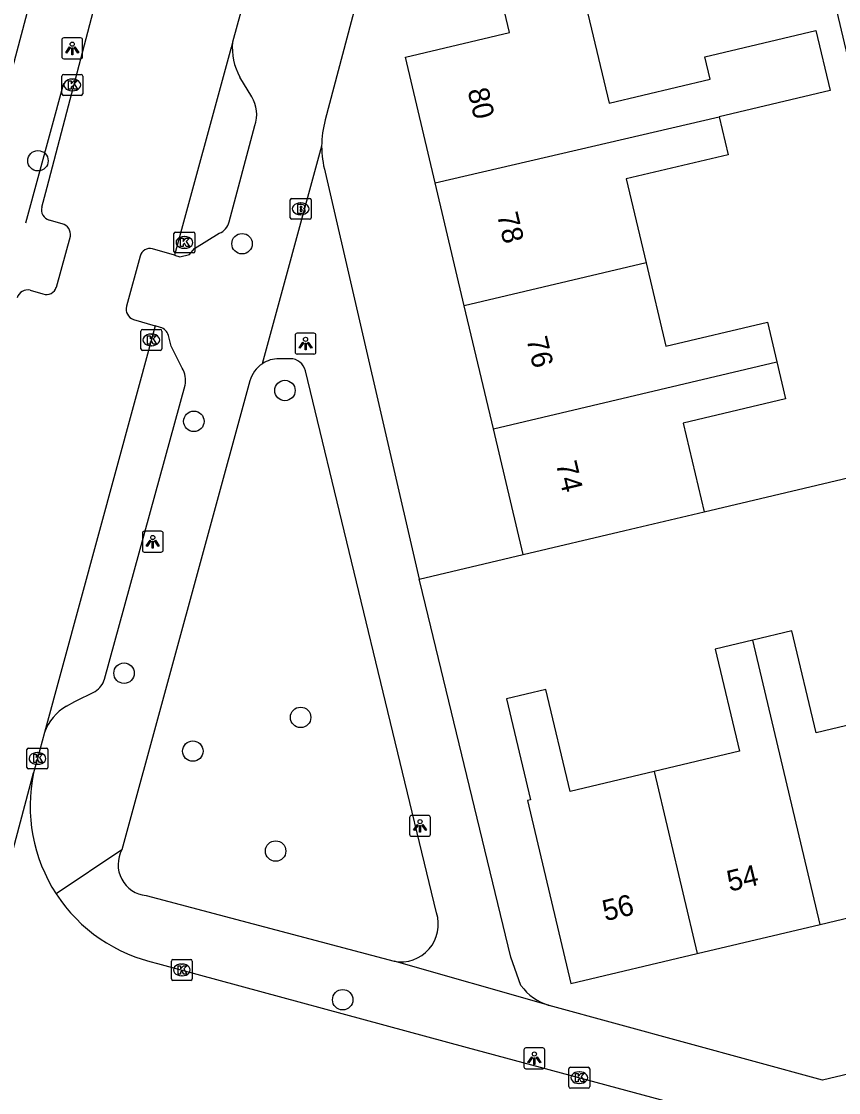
# Model space of a CAD drawing. Extents: x 158038 to 159242, y 380133 to 381214.
# Drawn here: x 158784.3 to 158823.4, y 380858.1 to 380909.3 of the extents above; entities that cross this region are included whole.
import ezdxf

# ---------------------------------------------------------------- set-up
doc = ezdxf.new("R2010")
doc.units = 0
for name, color, linetype in [('IMGEO_Boom', 7, 'Continuous'), ('IMGEO_Brandkraan', 7, 'Continuous'), ('IMGEO_Erf', 7, 'Continuous'), ('IMGEO_Hek', 7, 'Continuous'), ('IMGEO_Kolk', 7, 'Continuous'), ('IMGEO_Lichtpunt', 7, 'Continuous'), ('IMGEO_Pand', 7, 'Continuous'), ('IMGEO_Pand_nummerreeks', 7, 'Continuous'), ('IMGEO_Rijbaan_lokaal_gesloten', 7, 'Continuous'), ('IMGEO_Rijbaan_lokaal_open', 7, 'Continuous'), ('IMGEO_Voetpad_open', 7, 'Continuous')]:
    doc.layers.add(name, color=color, linetype=linetype)

msp = doc.modelspace()

# ---------------------------------------------------------------- linework, layer by layer
at = {"layer": 'IMGEO_Boom'}
for centre in [(158785.091, 380902.677), (158794.855, 380898.708), (158796.907, 380891.684), (158792.55, 380890.209), (158789.209, 380878.158), (158797.657, 380876.045), (158792.5, 380874.431), (158796.462, 380869.65), (158799.669, 380862.535)]:
    msp.add_circle(centre, 0.489, dxfattribs=at)
at = {"layer": 'IMGEO_Brandkraan'}
for p, q in [((158797.159, 380899.951), (158797.159, 380900.803)), ((158797.234, 380900.877), (158798.086, 380900.877)), ((158797.647, 380900.657), (158797.672, 380900.657)), ((158798.16, 380900.803), (158798.16, 380899.951)), ((158797.67, 380900.097), (158797.645, 380900.097)), ((158798.086, 380899.877), (158797.234, 380899.877))]:
    msp.add_line(p, q, dxfattribs=at)
for points in [[(158797.159, 380899.951), (158797.159, 380900.803)], [(158797.234, 380900.877), (158798.086, 380900.877)], [(158798.16, 380900.803), (158798.16, 380899.951)], [(158797.507, 380900.577), (158797.507, 380900.177), (158797.72, 380900.177)], [(158797.738, 380900.577), (158797.507, 380900.577)], [(158797.686, 380900.496), (158797.632, 380900.496), (158797.632, 380900.42)], [(158797.632, 380900.42), (158797.685, 380900.42)], [(158797.694, 380900.344), (158797.632, 380900.344), (158797.632, 380900.263)], [(158797.632, 380900.263), (158797.694, 380900.263)], [(158798.086, 380899.877), (158797.234, 380899.877)]]:
    msp.add_lwpolyline(points, dxfattribs=at)
for centre, radius, start, end in [((158797.236, 380900.801), 0.0765, 91.552, 178.448), ((158797.236, 380900.801), 0.0765, 91.552, 178.448), ((158798.084, 380900.801), 0.0765, 1.552, 88.448), ((158798.084, 380900.801), 0.0765, 1.552, 88.448), ((158797.687, 380900.458), 0.0379, 267.8285, 90.9355), ((158797.695, 380900.303), 0.0404, 269.8759, 90.5077), ((158797.726, 380900.428), 0.251, 268.6676, 293.5347), ((158797.742, 380900.432), 0.145, 59.4692, 91.5367), ((158797.767, 380900.479), 0.0922, 285.5137, 58.1501), ((158797.772, 380900.287), 0.105, 301.3115, 78.989), ((158797.236, 380899.953), 0.0765, 181.552, 268.448), ((158797.236, 380899.953), 0.0765, 181.552, 268.448), ((158798.084, 380899.953), 0.0765, 271.552, 358.448), ((158798.084, 380899.953), 0.0765, 271.552, 358.448)]:
    msp.add_arc(centre, radius, start, end, dxfattribs=at)
for centre, major_axis, ratio, start_param, end_param in [((158797.646, 380900.377), (-0.387, 0.002), 0.722429, 4.712389, 7.853982), ((158797.671, 380900.377), (-0.39, 0.002), 0.717154, 1.570796, 4.712389)]:
    msp.add_ellipse(centre, major_axis=major_axis, ratio=ratio, start_param=start_param, end_param=end_param, dxfattribs=at)
at = {"layer": 'IMGEO_Erf'}
for points in [[(158816.967, 380885.88), (158828.351, 380888.572), (158819.152, 380927.468)], [(158803.33, 380882.653), (158808.304, 380883.83)]]:
    msp.add_lwpolyline(points, dxfattribs=at)
at = {"layer": 'IMGEO_Hek'}
msp.add_lwpolyline([(158786.316, 380906.381), (158784.498, 380899.686)], dxfattribs=at)
at = {"layer": 'IMGEO_Kolk'}
for p, q in [((158786.309, 380906.805), (158787.161, 380906.805)), ((158786.234, 380905.879), (158786.234, 380906.731)), ((158786.722, 380906.585), (158786.747, 380906.585)), ((158787.235, 380906.731), (158787.235, 380905.879)), ((158787.161, 380905.805), (158786.309, 380905.805)), ((158786.745, 380906.025), (158786.72, 380906.025)), ((158791.596, 380898.341), (158791.596, 380899.193)), ((158791.671, 380899.267), (158792.523, 380899.267)), ((158792.597, 380899.193), (158792.597, 380898.341)), ((158792.084, 380899.047), (158792.109, 380899.047)), ((158792.523, 380898.267), (158791.671, 380898.267)), ((158792.107, 380898.487), (158792.082, 380898.487)), ((158790.014, 380893.679), (158790.014, 380894.531)), ((158790.089, 380894.605), (158790.941, 380894.605)), ((158791.015, 380894.531), (158791.015, 380893.679)), ((158790.502, 380894.385), (158790.527, 380894.385)), ((158790.941, 380893.605), (158790.089, 380893.605)), ((158790.525, 380893.825), (158790.5, 380893.825)), ((158784.565, 380873.653), (158784.565, 380874.505)), ((158784.64, 380874.579), (158785.492, 380874.579)), ((158785.566, 380874.505), (158785.566, 380873.653)), ((158785.053, 380874.359), (158785.078, 380874.359)), ((158785.492, 380873.579), (158784.64, 380873.579)), ((158785.076, 380873.799), (158785.051, 380873.799)), ((158791.473, 380863.534), (158791.473, 380864.386)), ((158791.548, 380864.46), (158792.4, 380864.46)), ((158791.961, 380864.24), (158791.986, 380864.24)), ((158792.474, 380864.386), (158792.474, 380863.534)), ((158792.4, 380863.46), (158791.548, 380863.46)), ((158791.984, 380863.68), (158791.959, 380863.68)), ((158810.489, 380858.38), (158810.489, 380859.232)), ((158810.564, 380859.306), (158811.416, 380859.306)), ((158811.49, 380859.232), (158811.49, 380858.38)), ((158810.977, 380859.086), (158811.002, 380859.086)), ((158811.416, 380858.306), (158810.564, 380858.306)), ((158811, 380858.526), (158810.975, 380858.526))]:
    msp.add_line(p, q, dxfattribs=at)
for points in [[(158786.309, 380906.805), (158787.161, 380906.805)], [(158786.234, 380905.879), (158786.234, 380906.731)], [(158786.555, 380906.505), (158786.678, 380906.505), (158786.678, 380906.354), (158786.808, 380906.505), (158786.972, 380906.505), (158786.826, 380906.354), (158786.979, 380906.105), (158786.827, 380906.105), (158786.742, 380906.269), (158786.678, 380906.202), (158786.678, 380906.105), (158786.555, 380906.105), (158786.555, 380906.505)], [(158787.235, 380906.731), (158787.235, 380905.879)], [(158787.161, 380905.805), (158786.309, 380905.805)], [(158791.596, 380898.341), (158791.596, 380899.193)], [(158791.671, 380899.267), (158792.523, 380899.267)], [(158792.597, 380899.193), (158792.597, 380898.341)], [(158791.917, 380898.967), (158792.04, 380898.967), (158792.04, 380898.816), (158792.17, 380898.967), (158792.334, 380898.967), (158792.188, 380898.816), (158792.341, 380898.567), (158792.189, 380898.567), (158792.104, 380898.731), (158792.04, 380898.664), (158792.04, 380898.567), (158791.917, 380898.567), (158791.917, 380898.967)], [(158792.523, 380898.267), (158791.671, 380898.267)], [(158790.014, 380893.679), (158790.014, 380894.531)], [(158790.089, 380894.605), (158790.941, 380894.605)], [(158791.015, 380894.531), (158791.015, 380893.679)], [(158790.335, 380894.305), (158790.458, 380894.305), (158790.458, 380894.154), (158790.588, 380894.305), (158790.752, 380894.305), (158790.606, 380894.154), (158790.759, 380893.905), (158790.607, 380893.905), (158790.522, 380894.069), (158790.458, 380894.002), (158790.458, 380893.905), (158790.335, 380893.905), (158790.335, 380894.305)], [(158790.941, 380893.605), (158790.089, 380893.605)], [(158784.565, 380873.653), (158784.565, 380874.505)], [(158784.64, 380874.579), (158785.492, 380874.579)], [(158785.566, 380874.505), (158785.566, 380873.653)], [(158784.886, 380874.279), (158785.009, 380874.279), (158785.009, 380874.128), (158785.139, 380874.279), (158785.303, 380874.279), (158785.157, 380874.128), (158785.31, 380873.879), (158785.158, 380873.879), (158785.073, 380874.043), (158785.009, 380873.976), (158785.009, 380873.879), (158784.886, 380873.879), (158784.886, 380874.279)], [(158785.492, 380873.579), (158784.64, 380873.579)], [(158791.473, 380863.534), (158791.473, 380864.386)], [(158791.548, 380864.46), (158792.4, 380864.46)], [(158792.474, 380864.386), (158792.474, 380863.534)], [(158791.794, 380864.16), (158791.917, 380864.16), (158791.917, 380864.009), (158792.047, 380864.16), (158792.211, 380864.16), (158792.065, 380864.009), (158792.218, 380863.76), (158792.066, 380863.76), (158791.981, 380863.924), (158791.917, 380863.857), (158791.917, 380863.76), (158791.794, 380863.76), (158791.794, 380864.16)], [(158792.4, 380863.46), (158791.548, 380863.46)], [(158810.489, 380858.38), (158810.489, 380859.232)], [(158810.564, 380859.306), (158811.416, 380859.306)], [(158811.49, 380859.232), (158811.49, 380858.38)], [(158810.81, 380859.006), (158810.933, 380859.006), (158810.933, 380858.855), (158811.063, 380859.006), (158811.227, 380859.006), (158811.081, 380858.855), (158811.234, 380858.606), (158811.082, 380858.606), (158810.997, 380858.77), (158810.933, 380858.703), (158810.933, 380858.606), (158810.81, 380858.606), (158810.81, 380859.006)], [(158811.416, 380858.306), (158810.564, 380858.306)]]:
    msp.add_lwpolyline(points, dxfattribs=at)
for centre, start, end in [((158786.311, 380906.729), 91.552, 178.448), ((158786.311, 380906.729), 91.552, 178.448), ((158787.159, 380906.729), 1.552, 88.448), ((158787.159, 380906.729), 1.552, 88.448), ((158786.311, 380905.881), 181.552, 268.448), ((158786.311, 380905.881), 181.552, 268.448), ((158787.159, 380905.881), 271.552, 358.448), ((158787.159, 380905.881), 271.552, 358.448), ((158791.673, 380899.191), 91.552, 178.448), ((158791.673, 380899.191), 91.552, 178.448), ((158792.521, 380899.191), 1.552, 88.448), ((158792.521, 380899.191), 1.552, 88.448), ((158791.673, 380898.343), 181.552, 268.448), ((158791.673, 380898.343), 181.552, 268.448), ((158792.521, 380898.343), 271.552, 358.448), ((158792.521, 380898.343), 271.552, 358.448), ((158790.091, 380894.529), 91.552, 178.448), ((158790.091, 380894.529), 91.552, 178.448), ((158790.939, 380894.529), 1.552, 88.448), ((158790.939, 380894.529), 1.552, 88.448), ((158790.091, 380893.681), 181.552, 268.448), ((158790.091, 380893.681), 181.552, 268.448), ((158790.939, 380893.681), 271.552, 358.448), ((158790.939, 380893.681), 271.552, 358.448), ((158784.642, 380874.503), 91.552, 178.448), ((158784.642, 380874.503), 91.552, 178.448), ((158785.49, 380874.503), 1.552, 88.448), ((158785.49, 380874.503), 1.552, 88.448), ((158784.642, 380873.655), 181.552, 268.448), ((158784.642, 380873.655), 181.552, 268.448), ((158785.49, 380873.655), 271.552, 358.448), ((158785.49, 380873.655), 271.552, 358.448), ((158791.55, 380864.384), 91.552, 178.448), ((158791.55, 380864.384), 91.552, 178.448), ((158792.398, 380864.384), 1.552, 88.448), ((158792.398, 380864.384), 1.552, 88.448), ((158791.55, 380863.536), 181.552, 268.448), ((158791.55, 380863.536), 181.552, 268.448), ((158792.398, 380863.536), 271.552, 358.448), ((158792.398, 380863.536), 271.552, 358.448), ((158810.566, 380859.23), 91.552, 178.448), ((158810.566, 380859.23), 91.552, 178.448), ((158811.414, 380859.23), 1.552, 88.448), ((158811.414, 380859.23), 1.552, 88.448), ((158810.566, 380858.382), 181.552, 268.448), ((158810.566, 380858.382), 181.552, 268.448), ((158811.414, 380858.382), 271.552, 358.448), ((158811.414, 380858.382), 271.552, 358.448)]:
    msp.add_arc(centre, 0.0765, start, end, dxfattribs=at)
for centre, major_axis, ratio, start_param, end_param in [((158786.721, 380906.305), (-0.387, 0.002), 0.722429, 4.712389, 7.853982), ((158786.746, 380906.305), (-0.39, 0.002), 0.717154, 1.570796, 4.712389), ((158792.083, 380898.767), (-0.387, 0.002), 0.722429, 4.712389, 7.853982), ((158792.108, 380898.767), (-0.39, 0.002), 0.717154, 1.570796, 4.712389), ((158790.501, 380894.105), (-0.387, 0.002), 0.722429, 4.712389, 7.853982), ((158790.526, 380894.105), (-0.39, 0.002), 0.717154, 1.570796, 4.712389), ((158785.052, 380874.079), (-0.387, 0.002), 0.722429, 4.712389, 7.853982), ((158785.077, 380874.079), (-0.39, 0.002), 0.717154, 1.570796, 4.712389), ((158791.96, 380863.96), (-0.387, 0.002), 0.722429, 4.712389, 7.853982), ((158791.985, 380863.96), (-0.39, 0.002), 0.717154, 1.570796, 4.712389), ((158810.976, 380858.806), (-0.387, 0.002), 0.722429, 4.712389, 7.853982), ((158811.001, 380858.806), (-0.39, 0.002), 0.717154, 1.570796, 4.712389)]:
    msp.add_ellipse(centre, major_axis=major_axis, ratio=ratio, start_param=start_param, end_param=end_param, dxfattribs=at)
at = {"layer": 'IMGEO_Lichtpunt'}
for p, q in [((158786.231, 380908.458), (158786.231, 380907.651)), ((158786.231, 380908.458), (158786.231, 380907.651)), ((158787.133, 380908.553), (158786.325, 380908.553)), ((158787.133, 380908.553), (158786.325, 380908.553)), ((158787.227, 380907.651), (158787.227, 380908.458)), ((158787.227, 380907.651), (158787.227, 380908.458)), ((158786.325, 380907.557), (158787.133, 380907.557)), ((158786.325, 380907.557), (158787.133, 380907.557)), ((158797.393, 380894.332), (158797.393, 380893.525)), ((158797.393, 380894.332), (158797.393, 380893.525)), ((158798.295, 380894.427), (158797.487, 380894.427)), ((158798.295, 380894.427), (158797.487, 380894.427)), ((158798.389, 380893.525), (158798.389, 380894.332)), ((158798.389, 380893.525), (158798.389, 380894.332)), ((158797.487, 380893.431), (158798.295, 380893.431)), ((158797.487, 380893.431), (158798.295, 380893.431)), ((158790.085, 380884.853), (158790.085, 380884.046)), ((158790.085, 380884.853), (158790.085, 380884.046)), ((158790.987, 380884.948), (158790.179, 380884.948)), ((158790.987, 380884.948), (158790.179, 380884.948)), ((158791.081, 380884.046), (158791.081, 380884.853)), ((158791.081, 380884.046), (158791.081, 380884.853)), ((158790.179, 380883.952), (158790.987, 380883.952)), ((158790.179, 380883.952), (158790.987, 380883.952)), ((158802.873, 380871.256), (158802.873, 380870.449)), ((158802.873, 380871.256), (158802.873, 380870.449)), ((158803.775, 380871.351), (158802.967, 380871.351)), ((158803.775, 380871.351), (158802.967, 380871.351)), ((158803.869, 380870.449), (158803.869, 380871.256)), ((158803.869, 380870.449), (158803.869, 380871.256)), ((158802.967, 380870.355), (158803.775, 380870.355)), ((158802.967, 380870.355), (158803.775, 380870.355)), ((158808.343, 380860.138), (158808.343, 380859.331)), ((158808.343, 380860.138), (158808.343, 380859.331)), ((158809.245, 380860.233), (158808.437, 380860.233)), ((158809.245, 380860.233), (158808.437, 380860.233)), ((158809.339, 380859.331), (158809.339, 380860.138)), ((158809.339, 380859.331), (158809.339, 380860.138)), ((158808.437, 380859.237), (158809.245, 380859.237)), ((158808.437, 380859.237), (158809.245, 380859.237))]:
    msp.add_line(p, q, dxfattribs=at)
for points in [[(158786.605, 380908.122), (158786.644, 380908.094), (158786.456, 380907.832), (158786.418, 380907.859), (158786.605, 380908.122)], [(158786.707, 380908.074), (158786.754, 380908.074), (158786.754, 380907.752), (158786.707, 380907.752), (158786.707, 380908.074)], [(158786.817, 380908.094), (158786.855, 380908.121), (158787.042, 380907.859), (158787.003, 380907.831), (158786.817, 380908.094)], [(158797.767, 380893.996), (158797.806, 380893.968), (158797.618, 380893.706), (158797.58, 380893.733), (158797.767, 380893.996)], [(158797.869, 380893.948), (158797.916, 380893.948), (158797.916, 380893.626), (158797.869, 380893.626), (158797.869, 380893.948)], [(158797.979, 380893.968), (158798.017, 380893.995), (158798.204, 380893.733), (158798.165, 380893.705), (158797.979, 380893.968)], [(158790.459, 380884.517), (158790.498, 380884.489), (158790.31, 380884.227), (158790.272, 380884.254), (158790.459, 380884.517)], [(158790.561, 380884.469), (158790.608, 380884.469), (158790.608, 380884.147), (158790.561, 380884.147), (158790.561, 380884.469)], [(158790.671, 380884.489), (158790.709, 380884.516), (158790.896, 380884.254), (158790.857, 380884.226), (158790.671, 380884.489)], [(158803.247, 380870.92), (158803.286, 380870.892), (158803.098, 380870.63), (158803.06, 380870.657), (158803.247, 380870.92)], [(158803.459, 380870.892), (158803.497, 380870.919), (158803.684, 380870.657), (158803.645, 380870.629), (158803.459, 380870.892)], [(158803.349, 380870.872), (158803.396, 380870.872), (158803.396, 380870.55), (158803.349, 380870.55), (158803.349, 380870.872)], [(158808.717, 380859.802), (158808.756, 380859.774), (158808.568, 380859.512), (158808.53, 380859.539), (158808.717, 380859.802)], [(158808.819, 380859.754), (158808.866, 380859.754), (158808.866, 380859.432), (158808.819, 380859.432), (158808.819, 380859.754)], [(158808.929, 380859.774), (158808.967, 380859.801), (158809.154, 380859.539), (158809.115, 380859.511), (158808.929, 380859.774)]]:
    msp.add_lwpolyline(points, dxfattribs=at)
for centre in [(158786.73, 380908.256), (158797.892, 380894.13), (158790.584, 380884.651), (158803.372, 380871.054), (158808.842, 380859.936)]:
    msp.add_circle(centre, 0.0994, dxfattribs=at)
for centre, start, end in [((158786.325, 380908.458), 90, 180), ((158786.325, 380908.458), 90, 180), ((158787.133, 380908.458), 0, 90), ((158787.133, 380908.458), 0, 90), ((158786.325, 380907.651), 180, 270), ((158786.325, 380907.651), 180, 270), ((158787.133, 380907.651), 270, 0), ((158787.133, 380907.651), 270, 360), ((158797.487, 380894.332), 90, 180), ((158797.487, 380894.332), 90, 180), ((158798.295, 380894.332), 0, 90), ((158798.295, 380894.332), 0, 90), ((158797.487, 380893.525), 180, 270), ((158797.487, 380893.525), 180, 270), ((158798.295, 380893.525), 270, 0), ((158798.295, 380893.525), 270, 360), ((158790.179, 380884.853), 90, 180), ((158790.179, 380884.853), 90, 180), ((158790.987, 380884.853), 0, 90), ((158790.987, 380884.853), 0, 90), ((158790.179, 380884.046), 180, 270), ((158790.179, 380884.046), 180, 270), ((158790.987, 380884.046), 270, 0), ((158790.987, 380884.046), 270, 360), ((158802.967, 380871.256), 90, 180), ((158802.967, 380871.256), 90, 180), ((158803.775, 380871.256), 0, 90), ((158803.775, 380871.256), 0, 90), ((158802.967, 380870.449), 180, 270), ((158802.967, 380870.449), 180, 270), ((158803.775, 380870.449), 270, 0), ((158803.775, 380870.449), 270, 360), ((158808.437, 380860.138), 90, 180), ((158808.437, 380860.138), 90, 180), ((158809.245, 380860.138), 0, 90), ((158809.245, 380860.138), 0, 90), ((158808.437, 380859.331), 180, 270), ((158808.437, 380859.331), 180, 270), ((158809.245, 380859.331), 270, 0), ((158809.245, 380859.331), 270, 360)]:
    msp.add_arc(centre, 0.0946, start, end, dxfattribs=at)
at = {"layer": 'IMGEO_Pand'}
for points in [[(158804.097, 380901.614), (158802.671, 380907.64), (158807.653, 380908.819), (158806.967, 380911.719), (158805.703, 380917.061), (158809.449, 380917.947), (158811.399, 380909.705), (158812.411, 380905.427), (158817.257, 380906.573), (158817.001, 380907.653), (158822.311, 380908.909), (158822.989, 380906.041), (158817.68, 380904.786)], [(158804.097, 380901.614), (158817.68, 380904.786)], [(158817.68, 380904.786), (158818.11, 380902.967), (158813.239, 380901.815), (158814.19, 380897.794)], [(158805.488, 380895.735), (158804.097, 380901.614)], [(158814.19, 380897.794), (158805.488, 380895.735)], [(158814.19, 380897.794), (158815.133, 380893.809), (158819.991, 380894.958), (158820.439, 380893.064)], [(158806.878, 380889.856), (158805.488, 380895.735)], [(158806.878, 380889.856), (158820.439, 380893.064)], [(158820.439, 380893.064), (158820.859, 380891.287), (158815.962, 380890.128), (158816.967, 380885.88)], [(158808.304, 380883.83), (158806.878, 380889.856)], [(158808.304, 380883.83), (158813.17, 380884.982), (158816.967, 380885.88)], [(158826.261, 380876.249), (158822.322, 380875.313), (158821.165, 380880.185), (158819.284, 380879.738)], [(158819.284, 380879.738), (158817.488, 380879.312), (158818.648, 380874.424), (158814.567, 380873.455)], [(158822.508, 380866.139), (158819.284, 380879.738)], [(158814.567, 380873.455), (158810.554, 380872.502), (158809.396, 380877.38), (158807.508, 380876.932), (158808.656, 380872.097), (158808.514, 380872.064), (158810.592, 380863.309), (158816.632, 380864.743)], [(158814.567, 380873.455), (158816.632, 380864.743)], [(158822.508, 380866.139), (158828.384, 380867.534)], [(158816.632, 380864.743), (158822.508, 380866.139)]]:
    msp.add_lwpolyline(points, dxfattribs=at)
at = {"layer": 'IMGEO_Rijbaan_lokaal_gesloten'}
for points in [[(158785.274, 380900.457), (158785.535, 380901.412), (158789.511, 380916.624), (158789.96, 380918.928)], [(158796.783, 380917.075), (158795.375, 380911.913), (158794.402, 380908.347)], [(158794.402, 380908.347), (158794.335, 380908.1), (158791.62, 380898.156)], [(158786.245, 380899.665), (158785.628, 380899.842)], [(158785.97, 380896.63), (158786.642, 380899.065)], [(158789.974, 380898.11), (158789.326, 380895.712)], [(158791.62, 380898.156), (158790.576, 380898.461)], [(158784.714, 380896.478), (158785.331, 380896.31)], [(158789.662, 380895.082), (158790.698, 380894.779)], [(158790.698, 380894.779), (158790.521, 380894.13), (158785.402, 380875.317)], [(158785.402, 380875.317), (158785.066, 380874.083), (158784.884, 380873.387)], [(158779.101, 380851.692), (158784.884, 380873.387)]]:
    msp.add_lwpolyline(points, dxfattribs=at)
for centre, radius, start, end in [((158785.757, 380900.325), 0.5, 164.7496, 255.1007), ((158786.122, 380899.152), 0.527, 350.4452, 76.5374), ((158790.451, 380897.984), 0.493, 75.2446, 165.2446), ((158785.5, 380896.77), 0.49, 249.832, 343.3698), ((158784.583, 380895.997), 0.498, 74.7906, 165.5012), ((158789.832, 380895.577), 0.524, 165.1157, 251.0293)]:
    msp.add_arc(centre, radius, start, end, dxfattribs=at)
at = {"layer": 'IMGEO_Rijbaan_lokaal_open'}
msp.add_lwpolyline([(158790.816, 380864.274), (158805.625, 380860.247), (158818.937, 380856.668)], dxfattribs=at)
for centre, radius, start, end in [((158792.404, 380871.797), 7.687, 168.0586, 213.0719), ((158792.407, 380871.796), 7.688, 213.0591, 258.0593)]:
    msp.add_arc(centre, radius, start, end, dxfattribs=at)
at = {"layer": 'IMGEO_Voetpad_open'}
for points in [[(158783.473, 380905.593), (158784.725, 380910.285), (158786.623, 380917.995)], [(158802.149, 380917.153), (158798.835, 380904.633)], [(158795.323, 380905.738), (158794.75, 380906.684)], [(158794.24, 380899.748), (158795.467, 380904.356)], [(158798.662, 380903.379), (158795.825, 380892.966)], [(158798.832, 380902.125), (158803.33, 380882.653)], [(158791.62, 380898.156), (158791.876, 380898.081), (158792.345, 380898.19), (158792.584, 380898.476), (158793.765, 380899.211)], [(158790.956, 380894.703), (158790.698, 380894.779)], [(158791.994, 380892.76), (158791.47, 380893.8), (158791.331, 380894.323)], [(158797.157, 380893.204), (158796.62, 380893.205)], [(158804.159, 380866.693), (158797.886, 380892.63)], [(158788.28, 380877.88), (158792.126, 380891.937)], [(158795.234, 380892.148), (158789.104, 380869.712)], [(158808.197, 380863.217), (158807.718, 380864.565), (158803.627, 380881.425), (158803.341, 380882.605), (158803.33, 380882.653)], [(158786.456, 380876.577), (158786.859, 380876.797), (158787.828, 380877.29)], [(158789.104, 380869.712), (158785.963, 380867.602)], [(158861.96, 380868.03), (158822.618, 380858.688), (158809.545, 380862.267)], [(158790.263, 380867.516), (158802.136, 380864.374)], [(158809.545, 380862.267), (158809.52, 380862.272), (158802.136, 380864.374)]]:
    msp.add_lwpolyline(points, dxfattribs=at)
for centre, radius, start, end in [((158797.169, 380908.058), 2.782, 174.0394, 209.599), ((158793.901, 380904.891), 1.655, 341.1343, 30.7629), ((158803.35, 380903.371), 4.688, 164.3863, 179.904), ((158803.294, 380903.368), 4.632, 179.8697, 195.5709), ((158793.478, 380899.944), 0.787, 291.4007, 345.611), ((158790.812, 380894.186), 0.537, 14.8053, 74.4359), ((158796.614, 380891.774), 1.43, 123.483, 164.8212), ((158796.62, 380891.764), 1.441, 89.9948, 123.4698), ((158797.156, 380892.453), 0.751, 13.6058, 89.9618), ((158791.014, 380892.181), 1.139, 347.6462, 30.5778), ((158787.245, 380878.205), 1.085, 302.5208, 342.5676), ((158787.633, 380874.522), 2.368, 119.7953, 160.3792), ((158790.42, 380869.003), 1.495, 151.6877, 263.9605), ((158802.446, 380866.145), 1.798, 260.0729, 17.7269), ((158810.252, 380864.701), 2.535, 215.8405, 253.8112)]:
    msp.add_arc(centre, radius, start, end, dxfattribs=at)

# ---------------------------------------------------------------- texts
at = {"layer": 'IMGEO_Pand_nummerreeks'}
for s, rotation, p in [('80', 283.3104, (158805.637, 380906.045)), ('78', 283.3104, (158807.045, 380900.093)), ('76', 283.3104, (158808.454, 380894.143)), ('74', 283.3104, (158809.862, 380888.191)), ('54', 13.3644, (158818.184, 380867.701)), ('56', 13.3557, (158812.226, 380866.287))]:
    msp.add_text(s, height=1, rotation=rotation, dxfattribs=at).set_placement(p)

doc.saveas('drawing.dxf')
